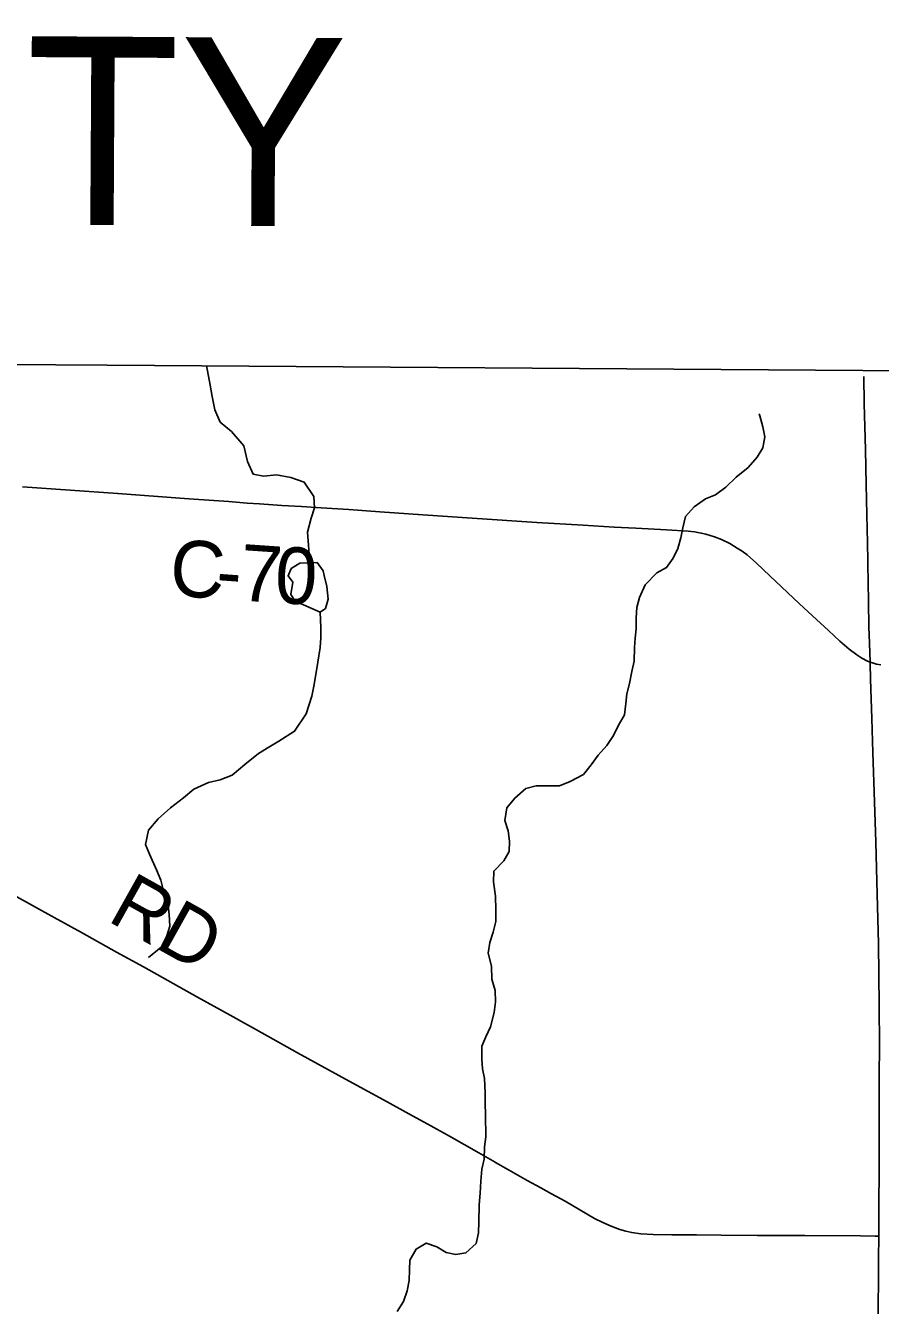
# Model space of a CAD drawing. Extents: x 1985906 to 2360102, y 891258 to 1222054.
# Drawn here: x 2113704 to 2118241, y 1084563 to 1091358 of the extents above; entities that cross this region are included whole.
import ezdxf

# ---------------------------------------------------------------- set-up
doc = ezdxf.new("R2010")
doc.units = 0
for name, color, linetype in [('GM_X_Adjacent_County', 7, 'Continuous'), ('GM_X_Adjacent_County_Text', 7, 'Continuous'), ('GM_X_County', 7, 'Continuous'), ('GM_X_County_Road', 7, 'Continuous'), ('GM_X_County_Road_Text', 7, 'Continuous'), ('GM_X_Minor_Lake', 7, 'Continuous'), ('GM_X_Minor_River', 7, 'Continuous'), ('GM_X_Township', 7, 'Continuous'), ('GM_X_Township_Road', 7, 'Continuous'), ('GM_X_Township_Road_Text', 7, 'Continuous')]:
    doc.layers.add(name, color=color, linetype=linetype)

msp = doc.modelspace()

# ---------------------------------------------------------------- linework, layer by layer
at = {"layer": 'GM_X_Adjacent_County'}
msp.add_lwpolyline([(2068676.9, 1090072), (2070831.7, 1090054.3), (2071379.5, 1090058.7), (2072191.8, 1090056.1), (2076166.2, 1089991.2), (2079512.8, 1089938.5), (2083902.6, 1089896.2), (2084803.1, 1089885.3), (2084867.6, 1089884.3), (2091363.3, 1089785.7), (2096607.4, 1089692.6), (2098147.4, 1089653.7), (2105015.1, 1089609.2), (2106583.4, 1089599.1), (2107472.4, 1089593.9), (2107997.4, 1089590.9), (2112770.4, 1089563.2), (2114136.9, 1089555.3), (2118148.3, 1089525.8), (2120135.8, 1089511.2), (2123152.1, 1089498.8), (2136278, 1089412.3)], dxfattribs=at)
at = {"layer": 'GM_X_County'}
msp.add_lwpolyline([(2106583.4, 1089599.1), (2107472.4, 1089593.9), (2107997.4, 1089590.9), (2112770.4, 1089563.2), (2114136.9, 1089555.3), (2118148.3, 1089525.8), (2120135.8, 1089511.2), (2123152.1, 1089498.8), (2136278, 1089412.3)], dxfattribs=at)
at = {"layer": 'GM_X_County_Road'}
for points in [[(2118185.9, 1087977.7), (2118182.4, 1088079), (2118181.3, 1088123.3), (2118180.4, 1088163.2), (2118177.2, 1088301.3), (2118173.8, 1088499.3), (2118173.7, 1088515.8), (2118172.2, 1088611.3), (2118169.9, 1088760.3), (2118165.9, 1088922.2), (2118161.3, 1089104.6), (2118155.8, 1089350.7), (2118153.1, 1089494.6)], [(2113686.5, 1088908.7), (2114193.8, 1088872.8), (2114406.3, 1088856.9), (2114569.5, 1088845.4), (2114782.2, 1088830.5), (2114880.3, 1088822.7), (2114945.7, 1088817.6), (2115063.7, 1088810.2), (2115167.8, 1088803.7), (2115273, 1088797.1), (2115420.1, 1088788.4), (2115583.6, 1088776), (2115812.7, 1088760.8), (2116074.5, 1088742.7), (2116418.2, 1088719.9), (2116663.8, 1088704.4), (2116827.6, 1088694.4), (2116942.2, 1088689.6), (2117105.1, 1088679.8), (2117221.5, 1088672.8), (2117253.6, 1088669.4), (2117272.7, 1088666.4), (2117290, 1088663.6), (2117315.3, 1088658), (2117360.5, 1088644.1), (2117397.8, 1088629.3), (2117441.2, 1088607.6), (2117480.2, 1088583.9), (2117507.4, 1088566.3), (2117533.4, 1088546.9), (2117582.7, 1088504.3), (2117654.2, 1088436.8), (2117809.2, 1088290.1), (2117881.4, 1088223.3), (2117965.6, 1088145.5), (2118025.9, 1088089.8), (2118075.7, 1088046.7), (2118115.4, 1088017), (2118143.3, 1087999.3), (2118172.7, 1087983.8), (2118185.9, 1087977.7)], [(2118232.3, 1084929.8), (2118233.6, 1085089.3), (2118234, 1085286.2), (2118233.9, 1085450.4), (2118234.2, 1085778.5), (2118235.8, 1085942.5), (2118234.1, 1086155.8), (2118232.6, 1086320), (2118231.6, 1086484), (2118223.3, 1086746.5), (2118216.5, 1087022.8), (2118209.6, 1087235.5), (2118201.6, 1087498), (2118196.1, 1087678.4), (2118188.9, 1087887.1), (2118186.1, 1087971.3), (2118185.9, 1087977.7)], [(2118185.9, 1087977.7), (2118204.1, 1087972), (2118220.9, 1087967.4), (2118242.7, 1087963.4)], [(2118228.4, 1083733.8), (2118226.7, 1083907.5), (2118226.1, 1084170.2), (2118228.4, 1084449.2), (2118231.4, 1084810.3), (2118232.3, 1084929.8)]]:
    msp.add_lwpolyline(points, dxfattribs=at)
at = {"layer": 'GM_X_Minor_Lake'}
for points in [[(2115250.9, 1088507.5), (2115159, 1088503), (2115113.2, 1088474.7), (2115097.4, 1088436.6), (2115121.5, 1088402.6), (2115111.8, 1088336.5), (2115134, 1088302.5), (2115268.1, 1088243.1), (2115296, 1088263.3), (2115309.8, 1088311.5), (2115303.5, 1088379.6), (2115289.2, 1088437.6), (2115283.1, 1088463.6)], [(2115283.1, 1088463.6), (2115250.9, 1088507.5)]]:
    msp.add_lwpolyline(points, dxfattribs=at)
at = {"layer": 'GM_X_Minor_River'}
for points in [[(2114663.7, 1089553.6), (2114683.1, 1089448.1), (2114693.4, 1089388.1), (2114707.7, 1089318), (2114736, 1089252.1), (2114796.1, 1089202.3), (2114862.4, 1089126.5), (2114880.8, 1089042.5), (2114911.1, 1088976.5), (2114967.1, 1088964.8), (2115035, 1088973.2), (2115111, 1088957.6), (2115183, 1088933.9), (2115233.3, 1088858), (2115237.6, 1088797.9), (2115219.9, 1088741.8), (2115200.2, 1088667.5), (2115211.9, 1088505.6)], [(2117596.7, 1089296.4), (2117601.4, 1089284.9), (2117617.5, 1089226.7), (2117627.6, 1089174.6), (2117617.8, 1089116.4), (2117587.8, 1089066.3), (2117539.9, 1089012.1), (2117475.9, 1088959.9), (2117420, 1088907.7), (2117366, 1088865.5), (2117312, 1088845.4), (2117252, 1088803.2), (2117206.1, 1088751), (2117192.2, 1088690.9), (2117182.3, 1088638.7), (2117166.4, 1088580.6), (2117140.5, 1088530.4), (2117106.5, 1088480.2), (2117054.5, 1088452.1), (2116992.6, 1088387.9), (2116962.7, 1088321.7), (2116948.8, 1088267.5), (2116944.9, 1088213.3), (2116945, 1088155.2), (2116939.1, 1088105.1), (2116935.2, 1088054.9), (2116933.4, 1087982.7), (2116921.5, 1087928.6), (2116909.6, 1087864.4), (2116895.7, 1087810.2), (2116889.8, 1087758.1), (2116881.9, 1087697.9), (2116850, 1087639.8), (2116824.1, 1087587.6), (2116788.2, 1087535.4), (2116742.2, 1087483.2), (2116706.3, 1087433.1), (2116664.4, 1087380.9), (2116594.4, 1087344.7), (2116538.4, 1087320.6), (2116414.2, 1087320.4), (2116358.2, 1087306.3), (2116300.2, 1087256.2), (2116258.3, 1087204), (2116248.4, 1087137.8), (2116264.6, 1087081.7), (2116272.7, 1087027.5), (2116270.8, 1086973.4), (2116242.9, 1086923.2), (2116188.9, 1086869), (2116187.1, 1086810.9), (2116197.2, 1086734.7), (2116199.4, 1086662.5), (2116199.5, 1086600.3), (2116185.6, 1086544.2), (2116167.7, 1086490), (2116159.8, 1086431.9), (2116176, 1086363.7), (2116178.1, 1086295.5), (2116196.3, 1086235.4), (2116198.4, 1086175.2), (2116190.5, 1086117.1), (2116170.7, 1086040.8), (2116146.7, 1085988.7), (2116124.8, 1085938.5), (2116125, 1085870.3), (2116129.1, 1085818.2), (2116139.2, 1085768.1), (2116143.4, 1085691.9), (2116143.5, 1085635.8), (2116145.6, 1085573.6), (2116145.9, 1085457.3), (2116140, 1085405.1), (2116138.1, 1085339)], [(2115268.1, 1088243.1), (2115270.5, 1088161), (2115270.8, 1088106.9), (2115267, 1088054.8), (2115255.4, 1087978.6), (2115241.7, 1087902.4), (2115234, 1087850.3), (2115222.2, 1087798.1), (2115192.7, 1087703.8), (2115131.2, 1087611.3), (2115047.5, 1087558.8), (2114995.7, 1087526.4), (2114939.9, 1087492.1), (2114868.2, 1087433.6), (2114800.5, 1087377.1), (2114736.7, 1087352.8), (2114674.8, 1087338.4), (2114597.1, 1087303.9), (2114541.3, 1087257.5), (2114473.6, 1087205.1), (2114407.9, 1087146.6), (2114356.3, 1087086.3), (2114340.6, 1087010), (2114360.9, 1086958.1), (2114399.2, 1086876.1), (2114421.4, 1086820.1), (2114439.7, 1086750.1), (2114460, 1086688.1), (2114466.2, 1086638.1), (2114468.5, 1086576), (2114450.8, 1086519.8), (2114423.1, 1086465.5), (2114355.4, 1086409.1)], [(2116138.1, 1085339), (2116126.2, 1085286.8), (2116120.3, 1085222.6), (2116116.5, 1085158.5), (2116110.6, 1085096.3), (2116108.8, 1085006.1), (2116106.9, 1084947.9), (2116095, 1084891.8), (2116041.1, 1084841.6), (2115987, 1084833.5), (2115936.9, 1084843.5), (2115886.8, 1084873.5), (2115830.7, 1084893.5), (2115776.7, 1084861.3), (2115742.8, 1084803.2), (2115740.9, 1084751), (2115739, 1084694.9), (2115729.2, 1084640.7), (2115709.3, 1084582.5), (2115675.3, 1084530.4)]]:
    msp.add_lwpolyline(points, dxfattribs=at)
at = {"layer": 'GM_X_Township'}
msp.add_lwpolyline([(2130437.9, 1057318.1), (2124799.7, 1057238.9), (2124560.3, 1057243.2), (2124521.9, 1057245.7), (2119658.5, 1057225.1), (2113388.7, 1057198.6), (2108590.2, 1057156.5), (2108479.2, 1061198.5), (2108346.9, 1065163.7), (2108080.4, 1073153.6), (2107874.1, 1078623.9), (2107648.3, 1083989.2), (2107641.8, 1084032.9), (2107560.8, 1087031.4), (2107485.7, 1089137.9), (2107472.4, 1089593.9), (2107997.4, 1089590.9), (2112770.4, 1089563.2), (2114136.9, 1089555.3), (2118148.3, 1089525.8), (2120135.8, 1089511.2), (2123152.1, 1089498.8), (2136278, 1089412.3)], dxfattribs=at)
at = {"layer": 'GM_X_Township_Road'}
for points in [[(2113626.2, 1086749.5), (2113755.4, 1086677.8), (2113855.8, 1086622.1), (2113999.7, 1086542.8), (2114186, 1086438.5), (2114330, 1086359.6), (2114616.2, 1086198.6), (2114789, 1086103.8), (2114990.1, 1085992.2), (2115147.6, 1085903.9), (2115421, 1085753.4), (2115622.5, 1085643.1), (2115737.4, 1085579.7), (2115838, 1085524.2), (2115953.2, 1085461), (2116110.4, 1085372.1), (2116196, 1085323.2), (2116198.6, 1085321.7)], [(2116198.6, 1085321.7), (2116267.2, 1085282.4), (2116366.7, 1085225.9), (2116438.2, 1085186.1), (2116495.8, 1085154.7), (2116567.8, 1085115.2), (2116724.1, 1085024.8), (2116767.8, 1085002.6), (2116812.5, 1084982.5), (2116858.3, 1084965.4), (2116889.5, 1084956.4), (2116921.3, 1084949.4), (2116969.7, 1084942.9), (2117034.9, 1084938.7), (2117133.2, 1084936.9), (2117264.6, 1084936.7), (2117395.9, 1084935.1), (2117588.3, 1084934.3), (2117839.3, 1084933.3), (2118135, 1084931.6), (2118213.5, 1084930.1), (2118232.3, 1084929.8)]]:
    msp.add_lwpolyline(points, dxfattribs=at)

# ---------------------------------------------------------------- texts
at = {"layer": 'GM_X_Adjacent_County_Text'}
msp.add_text('MEDINA COUNTY', height=1000, rotation=359.65694, dxfattribs=at).set_placement((2104191.6, 1090358.3))
at = {"layer": 'GM_X_County_Road_Text'}
for s, rotation, p in [('C', 355.85933, (2114462.1, 1088332.9)), ('7', 356.06168, (2114831.9, 1088306.2)), ('0', 356.9514, (2115021.4, 1088293.2)), ('-', 355.90722, (2114708.1, 1088315.1))]:
    msp.add_text(s, height=300, rotation=rotation, dxfattribs=at).set_placement(p)
at = {"layer": 'GM_X_Township_Road_Text'}
msp.add_text('RD', height=300, rotation=330.81006, dxfattribs=at).set_placement((2114130.4, 1086608))

doc.saveas('drawing.dxf')
